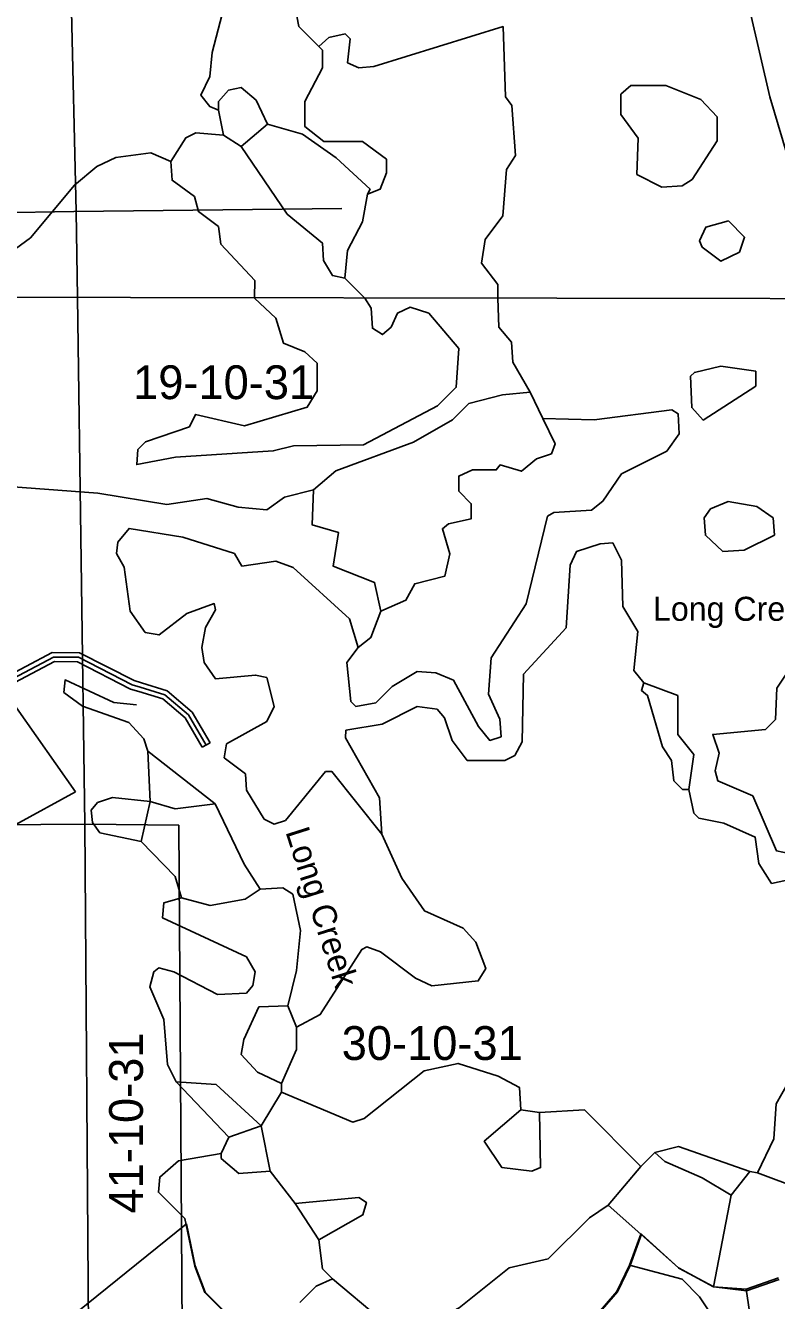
# Model space of a CAD drawing. Extents: x 457167 to 656239, y 1787309 to 1969297.
# Drawn here: x 584620 to 589617, y 1917044 to 1925531 of the extents above; entities that cross this region are included whole.
import ezdxf

# ---------------------------------------------------------------- set-up
doc = ezdxf.new("R2010")
doc.units = 0
for name, color, linetype in [('Level 1', 7, 'Continuous'), ('Level 2', 7, 'Continuous'), ('Level 31', 7, 'Continuous'), ('Level 32', 7, 'Continuous'), ('Level 41', 7, 'Continuous'), ('Level 5', 7, 'Continuous'), ('Level 63', 7, 'Continuous'), ('Level 7', 7, 'Continuous'), ('Level 8', 7, 'Continuous')]:
    doc.layers.add(name, color=color, linetype=linetype)

msp = doc.modelspace()

# ---------------------------------------------------------------- linework, layer by layer
at = {"layer": 'Level 1'}
for p, q in [((584838.366, 1929520.07), (584956.998, 1924291.755)), ((582898.731, 1924261.421), (584940.982, 1924291.831)), ((584940.982, 1924291.831), (586724.901, 1924313.341)), ((584956.998, 1924291.755), (584965.101, 1923721.259)), ((584965.099, 1923721.259), (585014.907, 1920214.161)), ((583535.259, 1922449.293), (584952.074, 1920428.978)), ((584952.074, 1920428.978), (584555.481, 1920211.325)), ((581955.558, 1920195.274), (585014.907, 1920214.161)), ((585014.907, 1920214.161), (585065.429, 1913228.766)), ((585014.907, 1920214.161), (585640.724, 1920208.641)), ((585640.724, 1920208.641), (585683.366, 1913245.337))]:
    msp.add_line(p, q, dxfattribs=at)
at = {"layer": 'Level 31'}
for points in [[(584140.249, 1917109.405), (583974.172, 1917501.374), (583841.158, 1917735.093), (583766.568, 1917943.607), (583684.996, 1918968.879), (583527.326, 1919427.744), (583519.008, 1919561.218), (583493.969, 1919594.359), (583486.934, 1920219.841), (583862.624, 1920594.383), (584004.499, 1920835.929), (584113.096, 1920960.811), (584805.557, 1921326.381), (584972.377, 1921326.06), (585330.451, 1921142.094), (585382.85, 1921125.993)], [(585382.85, 1921125.993), (585547.35, 1921075.131), (585705.339, 1920941.372), (585821.893, 1920741.146)]]:
    msp.add_lwpolyline(points, dxfattribs=at)
at = {"layer": 'Level 32'}
msp.add_line((585847.82, 1920756.238), (585795.965, 1920726.052), dxfattribs=at)
for points in [[(584100.319, 1917126.746), (583947.232, 1917488.056), (583813.791, 1917722.527), (583736.978, 1917937.256), (583655.391, 1918962.718), (583497.636, 1919421.831), (583489.628, 1919550.339), (583464.081, 1919584.151), (583456.793, 1920232.155), (583838.711, 1920612.906), (583980.037, 1920853.519), (584094.135, 1920984.726), (584798.15, 1921356.396), (584979.66, 1921356.046), (585341.8, 1921169.992), (585391.662, 1921154.671)], [(584166.674, 1917123.939), (584001.112, 1917514.691), (583868.524, 1917747.66), (583796.157, 1917949.959), (583714.601, 1918975.041), (583557.016, 1919433.658), (583548.388, 1919572.098), (583523.856, 1919604.567), (583517.074, 1920207.526), (583886.539, 1920575.861), (584028.959, 1920818.339), (584132.058, 1920936.896), (584812.963, 1921296.366), (584965.094, 1921296.073), (585319.102, 1921114.196), (585374.039, 1921097.316)], [(585391.712, 1921154.655), (585562.062, 1921101.984), (585728.667, 1920960.93), (585847.82, 1920756.238)], [(585373.989, 1921097.331), (585532.639, 1921048.278), (585682.01, 1920921.814), (585795.965, 1920726.052)]]:
    msp.add_lwpolyline(points, dxfattribs=at)
at = {"layer": 'Level 5'}
for p, q in [((585937.356, 1924800.302), (585904.174, 1924967.066)), ((589221.818, 1924763.469), (589221.976, 1924921.852)), ((586053.969, 1924725.181), (586229.189, 1924875.036)), ((586053.969, 1924725.181), (585937.356, 1924800.302)), ((586744.969, 1923849.114), (586875.582, 1923718.178)), ((589478.491, 1923129.241), (589478.62, 1923229.283)), ((588061.096, 1922914.038), (587977.923, 1923089.162)), ((589602.496, 1922137.087), (589594.284, 1922253.791)), ((585449.118, 1920365.883), (585432.804, 1920699.371)), ((585882.604, 1920348.756), (585432.804, 1920699.371)), ((585390.511, 1920099.186), (585449.118, 1920365.883)), ((586422.88, 1918864.292), (586364.688, 1919006.076)), ((585971.944, 1918131.182), (585622.205, 1918498.34)), ((586322.385, 1918430.901), (586322.454, 1918489.253)), ((586188.786, 1918205.986), (586322.385, 1918430.901)), ((588039.529, 1918295.687), (587914.487, 1918312.497)), ((585921.825, 1918022.84), (585971.944, 1918131.182)), ((585971.944, 1918131.182), (586188.786, 1918205.986)), ((586246.811, 1917905.808), (586188.786, 1918205.986)), ((588714.383, 1917936.502), (588806.172, 1918028.105)), ((586413.306, 1917688.864), (586246.811, 1917905.808)), ((588497.373, 1917678.305), (588714.383, 1917936.502)), ((589314.393, 1917744.121), (589439.602, 1917902.375)), ((589489.623, 1917894.005), (589439.602, 1917902.375)), ((589197.039, 1917135.696), (589314.393, 1917744.121)), ((586571.442, 1917446.949), (586413.306, 1917688.864)), ((588713.889, 1917486.341), (588497.373, 1917678.305)), ((588638.67, 1917277.996), (588713.889, 1917486.341)), ((586979.364, 1916921.328), (586662.876, 1917188.423)), ((589413.783, 1917118.796), (589197.039, 1917135.696)), ((589413.783, 1917118.796), (589630.594, 1917193.589)), ((589446.906, 1916910.351), (589413.783, 1917118.796))]:
    msp.add_line(p, q, dxfattribs=at)
for points in [[(589713.456, 1924579.546), (589572.228, 1925054.847), (589373.104, 1925922.057), (589356.69, 1926180.513), (589290.157, 1926322.296), (589207.151, 1926655.814), (589149.216, 1927072.704), (589066.111, 1927306.219), (589041.298, 1927481.313), (588991.346, 1927556.405), (588983.145, 1927664.777), (588958.135, 1927689.817), (588850.603, 1928456.866), (588775.74, 1928623.689), (588742.656, 1928882.145), (588692.763, 1928990.587)], [(586571.536, 1925391.53), (586438.282, 1925525.042), (586413.431, 1925650.126), (586438.47, 1925708.447), (586438.668, 1925883.511), (586297.143, 1926075.405), (586313.981, 1926208.758), (586422.679, 1926525.446), (586397.767, 1926600.468), (586147.941, 1926859.193), (586164.74, 1926984.206), (586298.25, 1927100.78)], [(586571.536, 1925391.53), (586638.286, 1925449.791), (586746.687, 1925474.703), (586779.998, 1925441.322), (586763.17, 1925282.928), (586838.131, 1925249.518), (586938.192, 1925257.759), (587797.09, 1925523.61), (587813.276, 1925056.738), (587854.897, 1924998.357), (587879.542, 1924664.869), (587821.093, 1924573.226), (587795.766, 1924264.819), (587678.897, 1924106.525), (587653.719, 1923948.171), (587761.932, 1923806.348), (587761.836, 1923716.749)], [(586895.613, 1924407.488), (586979.004, 1924440.729), (587020.813, 1924549.072), (587020.912, 1924640.774), (586862.618, 1924757.646), (586604.195, 1924757.935), (586479.282, 1924858.106), (586479.44, 1925024.831), (586596.378, 1925249.786), (586596.506, 1925366.49), (586571.536, 1925391.53)], [(586229.189, 1924875.036), (586154.326, 1925033.489), (586054.393, 1925116.991), (585970.992, 1925100.38), (585904.243, 1925025.418), (585904.174, 1924967.066)], [(589221.976, 1924921.852), (589113.732, 1925038.665), (588880.418, 1925130.626), (588647.006, 1925130.885), (588580.246, 1925072.593), (588580.087, 1924939.21), (588696.631, 1924780.696), (588688.034, 1924538.941), (588854.697, 1924455.41), (588988.079, 1924463.581), (589054.799, 1924505.201), (589221.818, 1924763.469)], [(586895.613, 1924407.488), (586912.313, 1924440.799), (586687.457, 1924649.463), (586462.542, 1924808.086), (586229.189, 1924875.036)], [(585587.044, 1924625.636), (585687.243, 1924783.931), (585753.964, 1924817.172), (585937.356, 1924800.302)], [(586744.969, 1923849.114), (586661.608, 1923865.884), (586603.356, 1923965.986), (586595.144, 1924082.689), (586361.929, 1924274.652), (586053.969, 1924725.181)], [(586144.606, 1923719.356), (586144.732, 1923833.091), (585919.906, 1924075.075), (585903.364, 1924191.788), (585770.081, 1924291.98), (585745.169, 1924392.051), (585595.246, 1924500.583), (585587.044, 1924625.636)], [(586744.969, 1923849.114), (586761.837, 1924032.478), (586862.066, 1924224.113), (586895.613, 1924407.488)], [(589296.256, 1924229.836), (589146.175, 1924188.325), (589104.396, 1924096.682), (589121.036, 1924054.971), (589245.979, 1923963.14), (589371.06, 1924021.361)], [(589371.06, 1924021.361), (589404.529, 1924121.364), (589296.256, 1924229.836)], [(583038.648, 1923724.365), (583368.261, 1923377.535), (583717.872, 1922885.325), (583959.329, 1922601.63), (584092.582, 1922501.458), (584417.657, 1922467.759), (585101.206, 1922417.021), (585559.603, 1922341.501), (585826.425, 1922382.894), (586034.769, 1922324.303), (586226.471, 1922307.434), (586343.272, 1922390.666), (586535.044, 1922440.489)], [(586875.58, 1923718.178), (586878.19, 1923715.561), (586919.802, 1923648.84), (586928.014, 1923515.456), (586994.635, 1923473.716), (587053.055, 1923523.667), (587094.834, 1923615.3), (587178.225, 1923656.921), (587303.237, 1923615.101), (587503.053, 1923381.456), (587486.116, 1923123.061), (587360.946, 1922998.146), (586868.814, 1922740.248), (586401.988, 1922732.396), (586268.577, 1922699.184), (585618.309, 1922658.22), (585359.827, 1922608.467), (585368.255, 1922708.499), (585418.335, 1922758.451), (585710.208, 1922858.195), (585751.987, 1922941.497), (586077.002, 1922866.136), (586493.945, 1922990.722), (586560.765, 1923099.035), (586560.953, 1923282.429), (586477.66, 1923357.561), (586336.008, 1923416.041), (586286.185, 1923582.835), (586144.601, 1923716.377), (586144.604, 1923719.356)], [(587761.834, 1923716.749), (587761.832, 1923714.646), (587769.974, 1923522.881), (587853.237, 1923422.78), (587861.419, 1923289.366), (587977.923, 1923089.162)], [(589478.491, 1923129.241), (589128.14, 1922904.553), (589053.208, 1922987.986), (589045.065, 1923196.42), (589070.104, 1923221.401), (589245.236, 1923262.883), (589478.62, 1923229.283)], [(586535.044, 1922440.489), (586685.254, 1922565.373), (587202.298, 1922756.56), (587460.889, 1922906.315), (587569.349, 1923014.588), (587794.501, 1923072.681), (587977.923, 1923089.162)], [(588460.649, 1922363.407), (588585.888, 1922546.682), (588886.159, 1922696.407), (588969.649, 1922813.021), (588961.447, 1922946.404), (588919.796, 1922971.474), (588402.881, 1922905.34), (588061.096, 1922914.038)], [(586984.36, 1921631.381), (587151.151, 1921706.205), (587209.63, 1921814.547), (587409.763, 1921864.34), (587443.271, 1922014.363), (587393.418, 1922181.147), (587435.128, 1922214.428), (587585.219, 1922247.61), (587585.348, 1922347.652), (587502.046, 1922431.114), (587502.174, 1922531.146), (587593.905, 1922572.727), (587752.297, 1922572.568), (587777.337, 1922605.879), (587919.019, 1922564.039), (588019.119, 1922647.301), (588119.19, 1922680.553), (588144.299, 1922747.205), (588061.096, 1922914.038)], [(586984.36, 1921631.381), (586942.867, 1921823.146), (586667.902, 1921931.807), (586701.469, 1922156.863), (586526.477, 1922207.073), (586535.044, 1922440.489)], [(586816.947, 1920997.976), (586950.368, 1921022.857), (587058.868, 1921131.101), (587225.689, 1921230.973), (587350.73, 1921222.504), (587467.373, 1921172.353), (587633.779, 1920863.746), (587708.701, 1920771.945), (587783.762, 1920796.896), (587775.56, 1920913.599), (587700.697, 1921080.392), (587717.624, 1921322.148), (587951.432, 1921680.348), (588093.755, 1922263.763), (588135.476, 1922288.704), (588385.559, 1922305.116), (588460.649, 1922363.407)], [(589594.284, 1922253.791), (589485.982, 1922328.951), (589294.279, 1922362.491), (589177.509, 1922312.61), (589135.799, 1922254.288), (589144, 1922137.576), (589260.574, 1922029.073), (589402.295, 1922037.274), (589602.496, 1922137.087)], [(586991.1, 1920147.506), (586658.11, 1920564.645), (586616.43, 1920564.714), (586349.311, 1920239.895), (586274.28, 1920214.944), (586207.629, 1920248.355), (586091.115, 1920440.229), (586082.904, 1920548.601), (585941.29, 1920657.133), (585958.059, 1920748.796), (586224.98, 1920898.591), (586275.089, 1920998.563), (586225.307, 1921190.367), (586150.275, 1921207.107), (585883.483, 1921182.386), (585808.59, 1921290.827), (585792.009, 1921390.9), (585817.147, 1921524.243), (585883.966, 1921640.886), (585875.695, 1921682.567), (585692.204, 1921616.075), (585508.674, 1921474.551), (585416.972, 1921491.321), (585317.099, 1921633.143), (585275.714, 1921924.98), (585225.793, 1922016.712), (585234.222, 1922091.734), (585309.352, 1922183.376), (585667.747, 1922124.626), (586009.433, 1922015.896), (586059.354, 1921932.464), (586284.467, 1921965.586), (586401.139, 1921923.766), (586775.889, 1921581.59), (586834.042, 1921389.786)], [(586750.098, 1920839.651), (586991.88, 1920881.104), (587225.432, 1920997.548), (587358.804, 1920980.748), (587408.765, 1920922.327), (587458.618, 1920772.214), (587558.521, 1920638.731), (587808.614, 1920638.472), (587875.334, 1920671.743), (587925.444, 1920763.386), (587934.238, 1921213.546), (588218.027, 1921521.666), (588243.452, 1921938.486), (588285.231, 1922030.118), (588443.693, 1922079.971), (588527.054, 1922088.211)], [(588527.054, 1922088.211), (588585.276, 1921971.438), (588593.29, 1921662.991), (588693.164, 1921496.167), (588667.857, 1921237.771), (588734.489, 1921154.34)], [(586834.042, 1921389.786), (586917.472, 1921456.377), (586984.36, 1921631.381)], [(586834.042, 1921389.786), (586758.922, 1921289.812), (586783.636, 1921031.356), (586816.947, 1920997.976)], [(589850.19, 1919877.675), (589792.155, 1920194.522), (589758.815, 1920186.211), (589700.266, 1920019.557), (589616.935, 1920036.327), (589458.929, 1920403.285), (589225.614, 1920503.546), (589209.003, 1920570.278), (589234.141, 1920686.951), (589192.589, 1920812.064), (589542.744, 1920845.016), (589609.533, 1920911.638), (589618.07, 1921120.053), (589684.89, 1921219.986), (589743.399, 1921370.01), (589860.169, 1921436.572), (590026.734, 1921286.319), (590193.594, 1921394.533)], [(585432.804, 1920699.371), (585407.892, 1920782.733), (585307.989, 1920891.236), (584999.644, 1920999.936), (584874.701, 1921091.768), (584883.13, 1921175.13), (585208.086, 1921024.718), (585358.108, 1921007.878)], [(589033.812, 1920445.424), (589067.419, 1920678.81), (588959.176, 1920812.292), (588959.473, 1921070.719), (588734.489, 1921154.34)], [(586991.1, 1920147.506), (586974.687, 1920389.262), (586750.029, 1920789.631), (586750.098, 1920839.651)], [(589850.19, 1919877.675), (589583.358, 1919819.611), (589500.125, 1919953.055), (589475.312, 1920128.149), (589266.999, 1920220.08), (589100.306, 1920253.59), (589066.994, 1920287.001), (589033.812, 1920445.424)], [(585390.511, 1920099.186), (585115.476, 1920157.836), (585065.525, 1920224.588), (585057.284, 1920307.95), (585099.004, 1920357.901), (585199.064, 1920391.153), (585449.118, 1920365.883)], [(585882.604, 1920348.756), (585615.811, 1920315.703), (585449.118, 1920365.883)], [(586182.095, 1919781.553), (586073.921, 1919948.416), (585882.604, 1920348.756)], [(585656.849, 1919723.759), (585615.327, 1919865.542), (585390.511, 1920099.186)], [(586422.88, 1918864.292), (586581.361, 1918947.496), (586856.919, 1919380.687), (586890.289, 1919397.327), (586981.961, 1919363.887), (587215.176, 1919188.564), (587323.489, 1919138.444), (587631.992, 1919171.436), (587682.071, 1919254.758), (587615.578, 1919429.892), (587532.316, 1919521.694), (587274.021, 1919638.656), (587124.196, 1919855.57), (586991.1, 1920147.506)], [(585656.849, 1919723.759), (585848.552, 1919673.539), (586081.994, 1919714.961), (586182.095, 1919781.553)], [(586364.688, 1919006.076), (586423.295, 1919239.431), (586448.562, 1919506.158), (586398.809, 1919747.983), (586332.187, 1919789.724), (586182.095, 1919781.553)], [(585622.205, 1918498.34), (585563.983, 1918615.112), (585539.299, 1918915.259), (585447.824, 1919132.104), (585472.934, 1919232.106), (585506.314, 1919257.077), (585606.315, 1919231.977), (585897.921, 1919081.595), (586089.684, 1919089.736), (586131.403, 1919139.717), (586148.172, 1919231.39), (586089.95, 1919331.492), (585531.679, 1919590.506), (585540.109, 1919690.538), (585656.849, 1919723.759)], [(586322.454, 1918489.253), (586164.161, 1918564.444), (586055.889, 1918681.286), (586072.687, 1918781.289), (586172.955, 1918997.934), (586364.688, 1919006.076)], [(586322.454, 1918489.253), (586422.713, 1918714.239), (586422.88, 1918864.292)], [(587914.487, 1918312.497), (587906.315, 1918462.551), (587764.692, 1918537.741), (587498.028, 1918621.392), (587272.885, 1918571.61), (586872.424, 1918255.25), (586797.364, 1918230.339), (586322.385, 1918430.901)], [(586188.786, 1918205.986), (585888.969, 1918481.371), (585622.205, 1918498.34)], [(589489.623, 1917894.005), (589598.221, 1918118.961), (589615.149, 1918352.346), (589690.308, 1918485.661), (589731.988, 1918485.631), (589773.639, 1918443.88), (589798.353, 1918185.424), (589840.004, 1918127.032), (590173.517, 1918210.036), (590181.917, 1918268.397)], [(588039.529, 1918295.687), (588047.474, 1917928.888), (587989.094, 1917903.947), (587789.051, 1917929.147), (587672.537, 1918104.341), (587914.487, 1918312.497)], [(588714.383, 1917936.502), (588339.633, 1918312.039), (588039.529, 1918295.687)], [(589439.602, 1917902.375), (588964.634, 1918069.626), (588806.172, 1918028.105)], [(589489.623, 1917894.005), (589781.258, 1917785.314), (590106.442, 1917834.966), (590239.853, 1917876.518), (590398.472, 1918084.764)], [(585995.691, 1916914.043), (585812.487, 1917097.636), (585745.954, 1917272.771), (585679.619, 1917589.618), (585504.724, 1917764.871), (585513.193, 1917864.914), (585638.333, 1917973.147), (585921.825, 1918022.84)], [(586246.811, 1917905.808), (586038.369, 1917889.367), (585921.796, 1917989.499), (585921.825, 1918022.84)], [(589314.393, 1917744.121), (589122.789, 1917861.052), (588872.804, 1917969.694), (588806.172, 1918028.105)], [(586571.442, 1917446.949), (586863.373, 1917613.385), (586888.472, 1917696.716), (586838.491, 1917730.087), (586413.306, 1917688.864)], [(587271.069, 1916870.989), (587504.619, 1916995.773), (587838.36, 1917262.211), (588096.843, 1917320.274), (588372.233, 1917595.072), (588497.373, 1917678.305)], [(589197.039, 1917135.696), (588963.754, 1917260.997), (588713.889, 1917486.341)], [(586662.876, 1917188.423), (586596.254, 1917255.175), (586571.442, 1917446.949)], [(587937.651, 1916545.155), (588087.703, 1916561.656), (588555.112, 1917103.031), (588638.67, 1917277.996)], [(589488.389, 1916743.587), (589346.736, 1916810.408), (589313.484, 1916885.47), (589171.871, 1916969.001), (589105.279, 1917069.103), (588988.696, 1917185.946), (588638.67, 1917277.996)], [(586445.946, 1917030.258), (586554.445, 1917138.531), (586662.876, 1917188.423)]]:
    msp.add_lwpolyline(points, dxfattribs=at)
at = {"layer": 'Level 63'}
for points in [[(576805.547, 1923734.416), (616521.964, 1923670.374), (616570.407, 1969126.078), (576903.181, 1969190.287), (576805.547, 1923734.416)], [(576708.289, 1878279.4), (616473.709, 1878215.526), (616521.962, 1923670.374), (576805.545, 1923734.416), (576708.289, 1878279.4)]]:
    msp.add_lwpolyline(points, dxfattribs=at)
at = {"layer": 'Level 7'}
for points in [[(585904.174, 1924967.066), (585845.852, 1924992.136), (585787.561, 1925067.228), (585846.05, 1925192.211), (585862.918, 1925350.606), (586047.061, 1926067.333), (586097.624, 1926592.456), (586056.012, 1926650.877), (586047.939, 1926892.633), (585973.136, 1927109.448), (585798.37, 1927368.063), (585715.166, 1927543.227), (585632.121, 1927843.434), (585632.26, 1927968.477), (585607.279, 1927985.157), (585557.526, 1928218.632), (585574.422, 1928452.058)], [(585587.044, 1924625.636), (585453.721, 1924684.117), (585220.279, 1924651.036), (585095.168, 1924592.813), (584944.988, 1924467.93), (584652.829, 1924118.1), (584552.729, 1924043.197), (584544.33, 1923976.506), (584289.628, 1923722.348)], [(589033.812, 1920445.424), (588992.132, 1920445.454), (588933.84, 1920503.875), (588917.338, 1920637.288), (588859.076, 1920729.02), (588759.4, 1921070.947), (588717.749, 1921104.328), (588734.489, 1921154.34)]]:
    msp.add_lwpolyline(points, dxfattribs=at)
at = {"layer": 'Level 8'}
for points in [[(582755.454, 1916602.569), (584140.465, 1917109.588), (584498.477, 1916591.578), (585690.479, 1917553.607), (585749.484, 1917273.601), (585815.487, 1917098.596), (585998.492, 1916914.593)], [(588090.523, 1916561.596), (588558.522, 1917102.611), (588642.52, 1917276.616), (588717.519, 1917485.621), (588967.525, 1917259.617), (589200.529, 1917134.616), (589417.533, 1917108.616), (589633.534, 1917183.619)]]:
    msp.add_lwpolyline(points, dxfattribs=at)

# ---------------------------------------------------------------- texts
at = {"layer": 'Level 2'}
for s, p in [('19-10-31', (585335.901, 1923043.636)), ('30-10-31', (586723.804, 1918644.958))]:
    msp.add_text(s, height=225, dxfattribs=at).set_placement(p)
msp.add_text('41-10-31', height=225, rotation=90, dxfattribs=at).set_placement((585401.178, 1917623.087))
at = {"layer": 'Level 41'}
msp.add_text('Long Creek', height=160, dxfattribs=at).set_placement((588794.568, 1921568.075))
msp.add_text('Long Creek', height=160, rotation=287.6638972, dxfattribs=at).set_placement((586348.266, 1920164.351))

doc.saveas('drawing.dxf')
